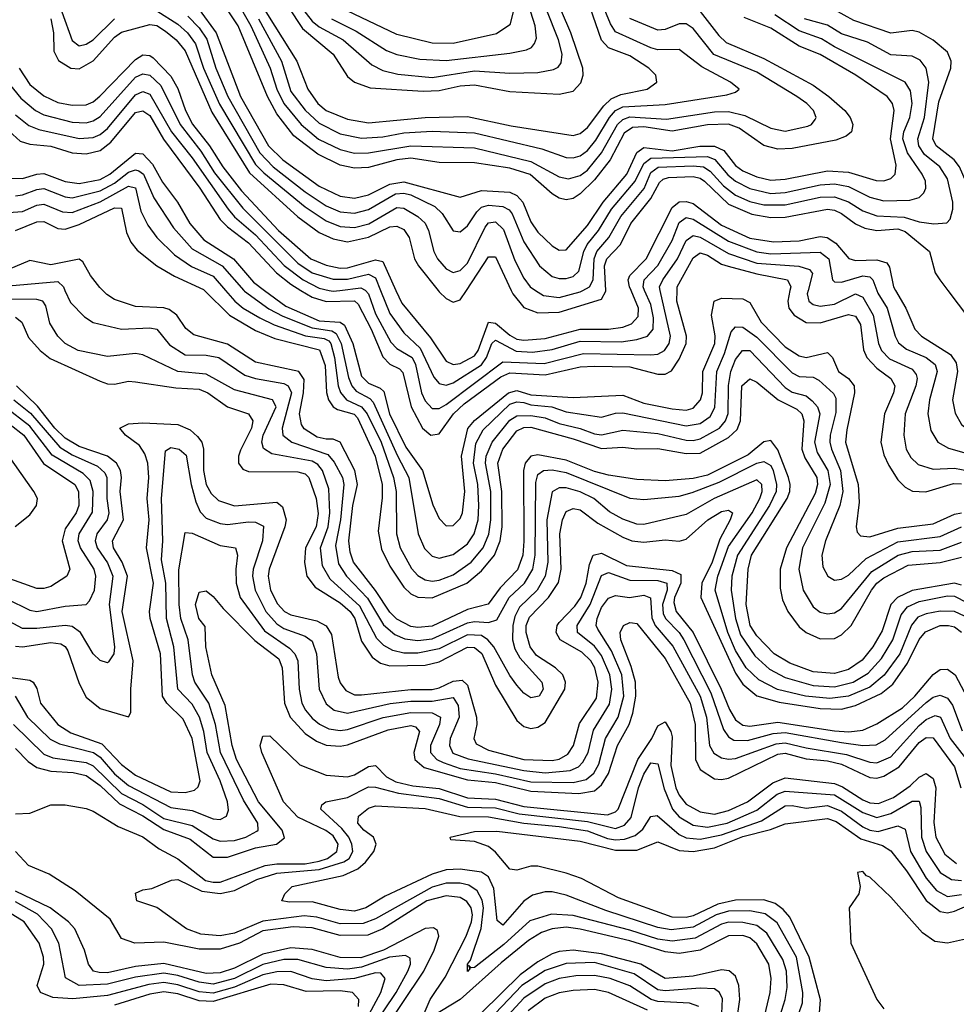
# Model space of a CAD drawing. Header units: inches. Extents: x 884549 to 1028252, y 526810 to 653624.
# Tile 336 of 656: x 895562 to 898215, y 627977 to 630767. Entities that reach past the tile are written whole.
import ezdxf

# ---------------------------------------------------------------- set-up
doc = ezdxf.new("R2010")
doc.units = ezdxf.units.IN
doc.header["$MEASUREMENT"] = 0
doc.layers.add('A8692', color=7, linetype='Continuous')
doc.layers.add('A8693', color=7, linetype='Continuous')

msp = doc.modelspace()

# ---------------------------------------------------------------- linework, layer by layer
at = {"layer": 'A8692', "color": 5}
for points, elevation in [([(895689.9, 630000), (895705.6, 629965.6), (895745, 629925), (895769.4, 629909.4), (895850.4, 629890.4), (895930, 629894.3), (895950, 629890.1), (895986.2, 629846.2), (896030, 629817.7), (896090, 629816.3), (896126, 629810), (896199.8, 629759.8), (896230, 629750.3), (896310, 629736.4), (896322.5, 629730), (896332.1, 629710), (896304.9, 629610), (896307.3, 629590), (896332.7, 629570), (896434.6, 629534.6), (896452.8, 629512.8), (896476.1, 629470), (896480, 629450), (896470.8, 629350), (896456.8, 629276.8), (896464.9, 629224.9), (896487.7, 629190), (896547.3, 629127.3), (896592.1, 629052.1), (896624.9, 629024.9), (896652.8, 629012.8), (896690, 629007.7), (896730, 629012.5), (896830, 629058.1), (896850, 629061.4), (896890, 629058.3), (896913.7, 629066.3), (896948.8, 629130), (896992.3, 629170), (897015.1, 629210), (897022.2, 629250), (897024.2, 629455.8), (897030, 629478.1), (897045.4, 629490), (897070, 629491.1), (897110, 629484.2), (897290, 629411.6), (897330, 629407.3), (897430, 629417.1), (897467.2, 629427.2), (897543.8, 629456.2), (897650, 629510.2), (897670, 629514.9), (897690, 629503.4), (897696.8, 629490), (897705.9, 629450), (897704.6, 629430), (897686.3, 629390), (897595.5, 629250), (897579.3, 629190), (897577.2, 629150), (897589.2, 629070), (897603.7, 629023.7), (897644, 628964), (897686, 628926), (897730, 628903.1), (897810, 628879.8), (897870, 628876.4), (897923.4, 628890), (897965.1, 628914.9), (898003, 628957), (898035.4, 629010), (898059.4, 629080.6), (898076.9, 629103.1), (898110, 629118.2), (898190, 629133.9), (898210, 629133.3), (898278.4, 629098.4)], 2960), ([(898230, 629164.9), (898210.3, 629170.3), (898090.4, 629149.6), (898048.8, 629130), (898029.6, 629110), (898004.9, 629035.1), (897978.9, 628990), (897948.3, 628951.7), (897910, 628925.6), (897870, 628913.9), (897810, 628919.3), (897743.4, 628943.4), (897699.2, 628970), (897650, 629020.6), (897630.8, 629050), (897620.2, 629110), (897625.1, 629210), (897635.3, 629250), (897736.2, 629410), (897744, 629430), (897745, 629450), (897739.7, 629470), (897710, 629548.6), (897690, 629574.4), (897670, 629570.5), (897625.7, 629534.3), (897510, 629476.6), (897470, 629467.2), (897390, 629460.2), (897310, 629464.3), (897230, 629476.7), (897190, 629486.9), (897110, 629519.1), (897030, 629534), (897010, 629529.8), (896994, 629510), (896989.2, 629490), (896990.4, 629289.6), (896986.7, 629250), (896971.7, 629208.3), (896923.1, 629156.9), (896888.9, 629111.1), (896830, 629095.4), (896730, 629048.1), (896690, 629044.7), (896670, 629047.7), (896630, 629068.2), (896610, 629088.4), (896570, 629149.8), (896507.2, 629230), (896497.8, 629257.8), (896493.7, 629290), (896505.4, 629390), (896518.9, 629450), (896511.2, 629490), (896469.6, 629569.6), (896450, 629578.5), (896430, 629578), (896404.4, 629584.4), (896367.6, 629607.6), (896359.7, 629619.7), (896354.2, 629650), (896365.8, 629710), (896367.8, 629747.8), (896352.1, 629770), (896230, 629796.3), (896150, 629847.7), (896054.6, 629874.6), (896032.1, 629892.1), (896007.2, 629930), (895985.5, 629945.5), (895970, 629950.8), (895890, 629954.3), (895830, 629974.5), (895808.4, 629988.4), (895797, 630000)], 2980), ([(896085.4, 630000), (896156.2, 629930), (896230, 629886.3), (896284.1, 629864.1), (896411.2, 629831.2), (896427.3, 629787.3), (896430.7, 629710.7), (896436.3, 629690), (896449.7, 629670), (896462.2, 629662.2), (896509.7, 629649.7), (896519.1, 629639.1), (896568.5, 629530), (896588.2, 629450), (896588.1, 629411.9), (896577.2, 629317.2), (896586.8, 629266.8), (896610, 629218.5), (896650, 629159.2), (896670, 629140.3), (896690, 629130.1), (896730, 629128.3), (896828.3, 629170), (896870, 629205.1), (896907.1, 629250), (896922.9, 629290), (896928.1, 629330), (896927.5, 629430), (896916.3, 629510), (896930.6, 629550), (896970, 629602.4), (896990, 629611.6), (897010, 629612.7), (897130, 629579.2), (897210, 629551.5), (897270, 629555.4), (897310, 629550.9), (897370, 629552), (897450, 629537.3), (897490, 629539), (897570, 629583.3), (897594, 629606), (897603.8, 629630), (897607.9, 629730), (897630, 629749.6), (897650, 629739.5), (897710.4, 629690), (897763.4, 629663.4), (897777.9, 629650), (897783.2, 629630), (897777.8, 629550), (897785.9, 629525.9), (897820.4, 629470), (897822.2, 629450), (897815.8, 629424.2), (897733.8, 629270), (897715.8, 629210), (897716.2, 629156.2), (897722.6, 629122.6), (897737.7, 629090), (897770, 629046.2), (897790.1, 629030), (897830, 629012.3), (897870, 629013.8), (897890, 629023.7), (897917.5, 629050), (897975.2, 629150), (897990.1, 629169.9), (898010, 629185.6), (898078.5, 629221.5), (898170, 629228.9), (898230, 629243.8)], 3020), ([(896145, 630000), (896170.7, 629970), (896195.2, 629950), (896242.3, 629922.3), (896282.7, 629902.7), (896371, 629871), (896424, 629864), (896437, 629857), (896443.2, 629850), (896453.6, 629810), (896464, 629730), (896470.9, 629710.9), (896487.4, 629690), (896530.1, 629670.1), (896546, 629650), (896585.5, 629570), (896620.7, 629470), (896628.4, 629430), (896629.5, 629310), (896639.2, 629270), (896671.7, 629211.7), (896690, 629191.7), (896710, 629179.9), (896730, 629176.2), (896750, 629178.6), (896790, 629194.1), (896840.5, 629230), (896874.8, 629270), (896891, 629309), (896896.1, 629350), (896896.5, 629430), (896881.2, 629510), (896882.9, 629530), (896899.8, 629570), (896950, 629632.4), (896970, 629644.8), (897010, 629645.9), (897050, 629639.2), (897090, 629622.6), (897150, 629608.9), (897190, 629593.1), (897210, 629590.7), (897270, 629603.5), (897370, 629594.6), (897450, 629575.4), (897470, 629574.2), (897490, 629579.3), (897544, 629610), (897561.4, 629630), (897568.5, 629651.5), (897569.5, 629730.5), (897576.7, 629770), (897590, 629804.6), (897609.2, 629830), (897630, 629829.4), (897730, 629724.9), (897750, 629711.7), (897790, 629701.3), (897807.3, 629687.3), (897822, 629670), (897828.5, 629650), (897813.4, 629570), (897820.8, 629540.8), (897851.3, 629490), (897857.4, 629450), (897843, 629397), (897779.9, 629270), (897769, 629210), (897781.3, 629150), (897810, 629102.9), (897830, 629087.8), (897850, 629083), (897870, 629086.3), (897890, 629098.2), (897976.3, 629203.7), (898050.7, 629249.3), (898090, 629259.9), (898170, 629264.1), (898230, 629286.1)], 3040), ([(896196.9, 630000), (896198.3, 629998.3), (896267.9, 629947.9), (896306.8, 629926.8), (896390, 629893.5), (896445.9, 629885.9), (896458.2, 629878.2), (896472.8, 629850), (896493.3, 629753.3), (896502.5, 629730), (896514.6, 629714.6), (896553.6, 629693.6), (896563.5, 629683.5), (896631.6, 629531.6), (896664, 629470), (896690.4, 629310), (896708.1, 629268.1), (896730, 629246.9), (896750, 629240.9), (896790, 629251.1), (896830, 629281.9), (896849.1, 629310), (896860.2, 629350), (896862.3, 629390), (896859.9, 629450), (896847.6, 629510), (896854.2, 629565.8), (896875.1, 629604.9), (896950, 629677.4), (896970, 629684), (896990, 629682), (897010, 629675.3), (897069.7, 629669.7), (897110, 629656.2), (897210, 629640.9), (897250, 629651.9), (897270, 629652.6), (897450, 629616), (897490, 629622.5), (897517.6, 629642.4), (897531.4, 629668.6), (897536.4, 629770), (897558.9, 629821.1), (897577.3, 629882.7), (897590, 629896.8), (897610, 629896), (897650, 629867.9), (897750, 629766.6), (897770, 629755.6), (897810, 629754.3), (897826.1, 629746.1), (897867.4, 629707.4), (897874.2, 629694.2), (897874, 629654), (897858.1, 629590), (897857.3, 629570), (897861.3, 629550), (897887.5, 629490), (897893.7, 629430), (897885.7, 629390), (897844.8, 629290), (897834, 629250), (897836.8, 629216.8), (897851.1, 629190), (897870, 629179), (897890, 629181.5), (897910, 629193.3), (897960, 629240), (898050, 629287), (898170, 629302.2), (898229.7, 629330.3)], 3060), ([(896255.5, 630000), (896315.3, 629955.3), (896410, 629914.2), (896470, 629910), (896481.5, 629901.5), (896505.7, 629850), (896530, 629756.6), (896550, 629736.9), (896582.9, 629722.9), (896593.5, 629713.5), (896609.2, 629650), (896655.4, 629555.4), (896702.7, 629490), (896732.2, 629392.2), (896750, 629353.5), (896770, 629332.9), (896790, 629333.9), (896810, 629353.7), (896815.8, 629370), (896822.9, 629430), (896813.3, 629530), (896831.6, 629608.4), (896850, 629631.6), (896946.1, 629710), (896970, 629716.6), (897010, 629704.3), (897130, 629696.2), (897270, 629703), (897330, 629680.6), (897410, 629664.5), (897450, 629661), (897470, 629666.6), (897490.7, 629690), (897496.1, 629710), (897496.9, 629770), (897530.7, 629850), (897531.7, 629871.7), (897522, 629930), (897529.6, 629970), (897550, 629978.5), (897610, 629976.2), (897630, 629965.4), (897662, 629910), (897730, 629840.2), (897770, 629814.2), (897790, 629809.5), (897850, 629824.5), (897864.5, 629810), (897881.8, 629770), (897910.1, 629750), (897925.6, 629730), (897926.5, 629710), (897904.8, 629604.8), (897901.6, 629570), (897936.9, 629450), (897940.3, 629399.7), (897931.6, 629330), (897934.8, 629314.8), (897944, 629304), (897970, 629301.5), (898050, 629325.9), (898150, 629338.6), (898210, 629365.6), (898230, 629369.8)], 3080), ([(896358.5, 630000), (896390, 629980.9), (896430, 629968.4), (896510, 629970.8), (896520.9, 629960.9), (896557.1, 629890), (896590, 629811.3), (896610, 629790.9), (896637.6, 629777.6), (896647.5, 629767.5), (896670.7, 629670), (896702.8, 629610), (896726.3, 629590), (896750, 629593.9), (896790.5, 629650), (896821.2, 629678.8), (896924.8, 629755.2), (896950, 629766), (897050, 629760.5), (897150, 629783), (897190, 629785.6), (897290, 629783.3), (897370, 629762.5), (897390, 629762.7), (897408.1, 629771.9), (897430, 629805.2), (897450, 629850), (897450.6, 629870), (897423.1, 629970), (897424.3, 630000)], 3120), ([(896438.8, 630000), (896450, 629997.5), (896469, 630000)], 3140), ([(896541.2, 630000), (896550, 629990), (896570, 629933.3), (896613.3, 629853.3), (896630, 629835.4), (896673.2, 629810), (896683.3, 629790), (896700.2, 629710), (896710, 629687.5), (896730, 629665.5), (896750, 629665.6), (896770, 629676.8), (896930, 629797.8), (897047.5, 629792.5), (897159.1, 629820.9), (897350, 629817.2), (897370, 629819.5), (897388.3, 629830), (897401.4, 629850), (897405.1, 629870), (897376.5, 630000)], 3140), ([(896584.1, 630000), (896610, 629934.2), (896650, 629879.7), (896696.6, 629836.6), (896734.6, 629754.6), (896750, 629736.1), (896770, 629731.8), (896790, 629737.8), (896870, 629788.9), (896884.5, 629810), (896899, 629850), (896910, 629859.3), (896967.8, 629827.8), (897014.8, 629825.2), (897070, 629832.6), (897150, 629856.5), (897265.4, 629854.6), (897310, 629860.5), (897340.2, 629870), (897356.1, 629890), (897357.7, 629922.3), (897350, 629960.4), (897332.2, 630000)], 3160), ([(896627.5, 630000), (896644, 629964), (896725.2, 629865.2), (896770, 629799.7), (896790, 629790.1), (896810, 629792.7), (896850, 629814.5), (896860.1, 629830), (896890, 629909.6), (896910, 629906.8), (896950, 629873), (896970, 629862.1), (896990, 629859.1), (897050, 629863.8), (897150, 629890.2), (897230.1, 629889.9), (897270, 629896), (897294.9, 629905.1), (897313.5, 629926.5), (897315.2, 629950), (897293.8, 630000)], 3180), ([(896747, 630000), (896750, 629996.2), (896770, 629977.3), (896790, 629966.8), (896810, 629973), (896827.7, 630000)], 3220), ([(896954.3, 630000), (896959, 629990), (896990, 629951.4), (897030, 629936.7), (897090, 629938.2), (897210, 629975.6), (897222.3, 629997.7), (897222.2, 630000)], 3220), ([(897022.8, 630000), (897045.2, 629985.2), (897090, 629979.6), (897150, 629996.4), (897156.9, 630000)], 3240), ([(897744, 630000), (897737.7, 629970), (897741.1, 629950), (897755.5, 629930), (897789.5, 629909.5), (897830, 629908.5), (897910, 629931.7), (897930, 629926.6), (897943.8, 629903.8), (897952, 629832), (897962.1, 629810), (897990, 629779.8), (898030.1, 629750), (898041.5, 629730), (898037.5, 629710), (898012, 629650), (898001.8, 629570), (898010, 629533.8), (898024, 629504), (898050, 629463.1), (898070, 629442.4), (898091.3, 629431.3), (898128.9, 629428.9), (898207.5, 629452.5), (898230, 629452.1)], 3120), ([(897795.4, 630000), (897792.7, 629990), (897797.1, 629970), (897810, 629959.7), (897830, 629955.1), (897870, 629961.5), (897930, 629990.8), (897950, 629981.2), (897979.3, 629930), (897994.7, 629850), (898003, 629830), (898025.9, 629805.9), (898090, 629777.1), (898101.6, 629761.6), (898104.5, 629750), (898100.4, 629730), (898070.1, 629650), (898066.6, 629590), (898073.4, 629550), (898086.5, 629526.5), (898106.9, 629506.9), (898150, 629493.5), (898210, 629495.9), (898250, 629488.2)], 3140), ([(897989.8, 630000), (897992.6, 629992.6), (898019.3, 629950), (898042.2, 629870), (898051.6, 629851.6), (898073.9, 629833.9), (898129.7, 629809.7), (898155, 629790), (898161.5, 629770), (898139.6, 629690), (898134.4, 629650), (898142.7, 629602.7), (898163.1, 629570), (898192.8, 629552.8), (898250, 629537.2)], 3160), ([(898042.8, 630000), (898072.4, 629950), (898097.4, 629890), (898116.6, 629870), (898198.4, 629818.4), (898215.2, 629795.2), (898218.8, 629770), (898204.6, 629690), (898212, 629652.1), (898230, 629619.8), (898268.7, 629590), (898390, 629537), (898430, 629530.8), (898447.5, 629550), (898441.8, 629630), (898444.5, 629670), (898470.7, 629769.3), (898478.8, 629830), (898510, 629890), (898512.8, 629910), (898475.5, 629970), (898463.9, 630000)], 3180), ([(898191, 630000), (898250, 629922.2), (898317, 629857), (898350, 629811.2), (898370, 629801.8), (898390, 629821.4), (898410, 629854.4), (898421.6, 629890), (898418.9, 629910), (898384.9, 630000)], 3220), ([(898252.7, 629070), (898210, 629089.5), (898170, 629091), (898130, 629083.7), (898106.5, 629073.5), (898088.4, 629051.6), (898054.9, 628970), (898010.8, 628909.2), (897970, 628875.9), (897910, 628850.2), (897856.7, 628843.3), (897788.4, 628850), (897709.1, 628869.1), (897655.8, 628895.8), (897619.6, 628930), (897590, 628979), (897567.7, 629030), (897531.8, 629150), (897539.2, 629190), (897570, 629273.9), (897636.6, 629370), (897659, 629410), (897665, 629430), (897664.2, 629450), (897650, 629463.4), (897529.4, 629410.6), (897450, 629364.6), (897330, 629336.5), (897310, 629337), (897270, 629351.7), (897232.7, 629372.7), (897188, 629410), (897150, 629429.1), (897110, 629440.5), (897090, 629440.2), (897070.5, 629429.5), (897055.3, 629350), (897057.7, 629230), (897050.8, 629190), (897027.6, 629150), (896977.9, 629102.1), (896964.5, 629075.5), (896958.7, 629050), (896958.2, 629010), (896964.5, 628984.5), (896978.8, 628958.8), (897040.6, 628890), (897044.5, 628870), (897033.4, 628850), (897010, 628845.6), (896990, 628858.7), (896970, 628880.7), (896950, 628908.4), (896905.2, 628990), (896887.5, 629010), (896870, 629021.5), (896830, 629023.7), (896750, 628984), (896690, 628971.6), (896650, 628972.1), (896619, 628979), (896593.2, 628993.2), (896573.3, 629013.3), (896525.3, 629105.3), (896441.7, 629181.7), (896419.4, 629219.4), (896413.8, 629270), (896435.2, 629330), (896440.5, 629370), (896437.9, 629437.9), (896419.5, 629490), (896406.5, 629506.5), (896390, 629515.7), (896276.4, 629536.4), (896252.1, 629552.1), (896247.7, 629570), (896251, 629590), (896288.4, 629670), (896278.1, 629690), (896170, 629717.8), (896090, 629763), (896010, 629770.3), (895910, 629817.6), (895890, 629821.1), (895810, 629813), (895727.3, 629830), (895690, 629849.7), (895670, 629870.1), (895647.4, 629907.4), (895636, 629956), (895627.1, 629970), (895610, 629974.6), (895530, 629975.2)], 2940), ([(895550, 629923.9), (895567.8, 629910), (895586.8, 629866.8), (895619.9, 629830), (895647.5, 629807.5), (895790, 629742.7), (895810, 629735.5), (895830, 629734.5), (895870, 629742.8), (895890, 629741.3), (896004.2, 629724.2), (896070, 629720.4), (896094.5, 629710), (896150, 629669.8), (896210.1, 629650), (896222.5, 629630), (896218.3, 629610), (896187.3, 629547.3), (896181.4, 629530), (896181.8, 629510), (896193.7, 629493.7), (896210, 629486.6), (896350, 629486), (896370, 629480.4), (896380.9, 629470), (896401.8, 629410), (896407.6, 629367.6), (896401.2, 629330), (896371.5, 629270), (896368.7, 629228.7), (896375, 629190), (896399.2, 629159.2), (896470, 629114.4), (896498.3, 629090), (896511.2, 629070), (896530, 629005.8), (896560.1, 628960.1), (896583.6, 628943.6), (896610, 628936.3), (896710, 628938), (896750, 628947.4), (896830, 628988.5), (896850, 628988.3), (896870.7, 628970.7), (896910, 628880.8), (896970, 628780.6), (896990, 628763.5), (897010, 628758.3), (897030, 628761.7), (897050, 628775.1), (897106, 628870), (897108.2, 628890), (897100.8, 628910), (897079.5, 628930), (897025.6, 628965.6), (897008.3, 628990), (896996.1, 629030), (896997, 629050), (897005.7, 629074.3), (897059.5, 629130), (897087.7, 629172.3), (897095.7, 629210), (897091.8, 629310), (897099.2, 629350), (897110, 629373.6), (897130, 629381.5), (897150, 629377.9), (897200, 629340), (897270, 629301), (897295.6, 629290), (897330, 629286.7), (897390, 629293.1), (897430, 629289.4), (897450, 629295.3), (897510.8, 629350), (897550, 629372.9), (897570, 629377), (897581.2, 629370), (897575, 629350), (897545.1, 629294.9), (897523.9, 629230), (897493.9, 629170), (897491.2, 629130), (897590, 628915.1), (897610, 628884.1), (897650, 628851), (897713.3, 628833.3), (897830, 628815.3), (897890, 628813), (897930, 628823.8), (898002.7, 628857.3), (898035.6, 628884.4), (898077, 628943), (898110, 629010.1), (898128, 629032), (898170, 629050), (898192.8, 629050), (898210, 629046.3), (898230, 629031)], 2920), ([(895550, 628991.2), (895570, 628989.3), (895650, 629002.5), (895678.3, 628998.3), (895690.6, 628990.6), (895698, 628978), (895730, 628885.6), (895750, 628847.2), (895790, 628815.2), (895870, 628791.6), (895876.7, 628803.3), (895876.1, 628870), (895882.7, 628950), (895852.1, 629090), (895866.7, 629190), (895852.2, 629230), (895827.6, 629270), (895824.5, 629290), (895855.7, 629350), (895846.2, 629430), (895850.4, 629470), (895847.1, 629490), (895835.6, 629510), (895810.1, 629530.1), (895730, 629557.5), (895690, 629581.1), (895660.9, 629610), (895612, 629672), (895552.5, 629730)], 2920), ([(895544.8, 629690), (895591.9, 629651.9), (895675.7, 629555.7), (895710, 629534.1), (895782.2, 629502.2), (895802.5, 629482.5), (895808, 629470), (895808.4, 629410), (895814.4, 629370), (895809.4, 629350), (895780.5, 629310), (895775.4, 629290), (895781.2, 629270), (895810, 629227.5), (895825.3, 629190), (895815.2, 629110), (895830.2, 628989.8), (895827.9, 628970), (895812.9, 628947.1), (895810, 628944.5), (895790, 628950.9), (895770.1, 628970), (895733.8, 629030), (895710, 629047.3), (895690, 629050.6), (895610, 629041.3), (895570, 629042.2), (895510, 629074.1)], 2940), ([(895525.6, 629125.6), (895590, 629093.7), (895610, 629090.1), (895690, 629105.3), (895749.9, 629110.1), (895759.4, 629120.6), (895773.4, 629150), (895777.5, 629190), (895772.2, 629210), (895733.6, 629270), (895727.2, 629290), (895730.4, 629310), (895768.2, 629371.8), (895769.4, 629430), (895761.1, 629461.1), (895741.2, 629481.2), (895653.2, 629533.2), (895590, 629614.8), (895519.8, 629670)], 2960), ([(895494.5, 629650), (895572.9, 629590), (895629.5, 629509.5), (895717.9, 629450), (895728.5, 629430), (895728.8, 629390), (895721.7, 629370), (895690, 629324.6), (895681.7, 629290), (895703.7, 629210), (895695.2, 629190), (895650, 629160.7), (895630, 629154.7), (895610, 629154.8), (895510, 629191.4)], 2980), ([(895530, 628903.9), (895590, 628895.4), (895600.1, 628890), (895610, 628871.3), (895620.6, 628830), (895669.7, 628770), (895706.4, 628746.4), (895794.4, 628714.4), (895850, 628656.2), (895890, 628625.7), (895990, 628578.4), (896030, 628577.1), (896056.5, 628583.5), (896067.5, 628592.5), (896072.5, 628610), (896050.3, 628730.3), (896024.9, 628784.9), (895978.5, 628830), (895965.9, 628850), (895960.3, 628970), (895931.3, 629070), (895929.3, 629090), (895940.8, 629170), (895920.5, 629270), (895928.6, 629350), (895922.9, 629410), (895927.6, 629470), (895925.1, 629510), (895916.4, 629536.4), (895900.6, 629560.6), (895861.1, 629590), (895845, 629610), (895870, 629622), (895910, 629624.9), (896010, 629619.9), (896044.8, 629604.8), (896065.7, 629585.7), (896077.5, 629570), (896082.4, 629550), (896082.2, 629490), (896090.2, 629450.2), (896104, 629424), (896124.4, 629404.4), (896170, 629389.6), (896290, 629399.7), (896306.4, 629386.4), (896316.4, 629350), (896313, 629330), (896268, 629210), (896265.3, 629190), (896272.1, 629150), (896292, 629112), (896311.5, 629090), (896330, 629080), (896403.2, 629063.2), (896430, 629049.3), (896444.7, 629024.7), (896464.1, 628904.1), (896470, 628887.3), (896485.6, 628865.6), (896510, 628854), (896530, 628853.8), (896670, 628868.6), (896730, 628869.2), (896750, 628873.6), (896790, 628892.7), (896815.3, 628895.3), (896830, 628881.4), (896855.8, 628790), (896856.4, 628770), (896848, 628730), (896854.7, 628714.7), (896890, 628697.2), (896990, 628670.6), (897070, 628667.4), (897090, 628671.6), (897114.2, 628685.8), (897130.3, 628709.7), (897148, 628772), (897195.7, 628844.3), (897200.9, 628890), (897190.7, 628930), (897179.7, 628950), (897154.7, 628974.7), (897092.6, 629010), (897081.4, 629030), (897084.3, 629050), (897090, 629058.4), (897134.7, 629105.3), (897151.1, 629130), (897166.3, 629170), (897176.4, 629223.6), (897186.4, 629250), (897210, 629255), (897280.5, 629220.5), (897410, 629205.8), (897435, 629195), (897434.6, 629170), (897417.1, 629130), (897415.1, 629115.1), (897421.4, 629090), (897469.8, 629030), (897549.3, 628870), (897572.2, 628812.2), (897590, 628782.9), (897610, 628767.9), (897630, 628764.9), (897710, 628776.6), (897870, 628751.4), (897911, 628749), (897950, 628753.9), (897990, 628771.3), (898063.2, 628816.8), (898098, 628850), (898150, 628911.1), (898170, 628925.8), (898190, 628926.9), (898211.9, 628910), (898245.8, 628845.8)], 2880), ([(895548.8, 628850), (895583.7, 628790), (895647.9, 628727.9), (895674.6, 628714.6), (895770.4, 628690.4), (895790, 628677.2), (895830.5, 628630), (895870, 628596.9), (895990, 628534.2), (896050, 628526), (896110, 628502), (896130, 628500.3), (896147.3, 628510), (896152.8, 628527.2), (896150.2, 628550), (896129.7, 628610), (896093.2, 628690), (896083.7, 628750), (896071, 628790), (896050, 628827), (896009.7, 628870), (895998.5, 628990), (895977.9, 629070), (895975.8, 629170), (895963.8, 629236.2), (895967.5, 629290), (895963.8, 629410), (895974.7, 629545.3), (895990, 629555.2), (896013.1, 629550), (896032.8, 629532.8), (896047.3, 629450), (896061.1, 629401.1), (896072.7, 629372.7), (896090, 629354.2), (896130, 629339.1), (896150, 629336.9), (896210, 629344.3), (896230, 629342.7), (896252.1, 629332.1), (896249.1, 629290), (896223.4, 629210), (896221.6, 629190), (896228.9, 629150), (896259.3, 629090), (896290, 629054.7), (896310, 629041.3), (896370, 629020.4), (896390, 629006.1), (896402.9, 628970), (896409.8, 628870), (896430, 628828.4), (896452.3, 628810), (896490, 628801.3), (896611.2, 628828.8), (896670, 628836.2), (896730, 628836.1), (896790, 628846.1), (896803.8, 628823.8), (896806.5, 628790), (896781.5, 628730), (896779, 628710), (896788.8, 628688.8), (896831.9, 628671.9), (896990, 628639.6), (897050, 628632.6), (897121, 628639), (897145.2, 628650), (897157.3, 628662.7), (897171.9, 628690), (897186.9, 628753.1), (897233, 628827), (897239.1, 628870), (897233.2, 628910), (897210, 628965.4), (897190, 628991.8), (897142.4, 629030), (897141.5, 629050), (897177.9, 629110), (897210, 629192.3), (897230, 629200.1), (897290, 629179.1), (897370, 629177.4), (897394.8, 629170), (897395.7, 629150), (897382.6, 629110), (897384.4, 629084.4), (897391.2, 629070), (897429.8, 629030), (897443, 629010), (897519.3, 628859.3), (897555.5, 628755.5), (897570, 628735.1), (897585.4, 628725.4), (897623.8, 628723.8), (897696.1, 628743.9), (897730, 628747), (897890, 628718.2), (897950, 628710), (897988.3, 628711.7), (898013.8, 628726.2), (898130, 628832.3), (898150, 628847.3), (898170, 628852.7), (898190, 628843.9), (898204.2, 628824.2), (898231.6, 628751.6)], 2860), ([(895548.7, 629331.3), (895590, 629363.6), (895609.5, 629390.5), (895611.7, 629410), (895601.5, 629430), (895530, 629531.9)], 3020), ([(895544.3, 628770), (895630, 628685.5), (895655.4, 628675.4), (895750, 628662), (895770, 628652.3), (895850, 628573.8), (895910, 628542.6), (895970, 628503.5), (896050, 628483.1), (896110, 628445.3), (896130, 628438.9), (896170, 628440.5), (896201.9, 628450), (896233.2, 628466.8), (896237.7, 628470), (896236, 628490), (896195.6, 628555.6), (896130.3, 628690), (896116.1, 628770), (896097.1, 628830), (896057.8, 628890), (896051.5, 628910), (896038.6, 629010), (896018.1, 629070), (896013.7, 629110), (896012.3, 629207.7), (896030, 629313.6), (896050, 629311.6), (896130, 629277), (896173, 629270), (896179, 629250), (896173.6, 629210), (896175, 629170), (896186.5, 629130), (896255.5, 629035.5), (896325.6, 628985.6), (896341, 628970), (896349.8, 628949.8), (896353, 628870), (896361.2, 628830), (896371.1, 628810), (896390, 628787.4), (896410.6, 628770.6), (896437.7, 628757.7), (896470, 628752.7), (896490, 628755.5), (896591, 628789), (896670, 628804), (896730, 628802.5), (896754.3, 628790), (896751.4, 628770), (896725.6, 628710), (896725.6, 628690), (896743.3, 628670), (896761.6, 628661.6), (896810, 628644.9), (896910.1, 628629.9), (897010, 628606.8), (897130, 628604.8), (897166.3, 628613.7), (897188, 628632), (897202.8, 628657.2), (897221.4, 628730), (897257.3, 628790), (897273.7, 628850), (897267.2, 628910), (897238.3, 628978.3), (897199.6, 629039.6), (897195.3, 629050), (897197.7, 629070), (897210, 629101.5), (897230, 629127.7), (897250, 629135.2), (897289.7, 629129.7), (897330, 629135.9), (897348.6, 629128.6), (897352.4, 629072.4), (897362, 629050), (897411.9, 628991.9), (897489.5, 628849.5), (897507.4, 628790), (897515.9, 628710), (897528.2, 628688.2), (897550, 628675.2), (897570, 628670.9), (897590, 628673.2), (897704.9, 628715.1), (897730, 628718), (897790, 628703.2), (897904.2, 628684.2), (897970, 628663), (897990, 628661.1), (898030, 628678.4), (898110, 628766.4), (898130, 628784), (898155, 628795), (898170.2, 628790.2), (898197.7, 628730), (898244, 628670)], 2840), ([(895550, 628701.8), (895585.2, 628665.2), (895610, 628648.2), (895650, 628637), (895713.1, 628633.1), (895750, 628624.8), (895790, 628596.7), (895844.5, 628544.5), (895910, 628511.1), (895970, 628471.8), (896044.5, 628444.5), (896110, 628393.7), (896150, 628394), (896230, 628419.8), (896289.4, 628430.6), (896311.8, 628448.2), (896305.5, 628470), (896237.9, 628550), (896175.9, 628670), (896163.9, 628710), (896143.4, 628823.4), (896105.8, 628910), (896088.7, 628990), (896087.5, 629047.5), (896069.1, 629070), (896059.7, 629110), (896070, 629144.7), (896090, 629148.4), (896110, 629132.7), (896138.2, 629098.2), (896228.1, 629008.1), (896295.4, 628955.4), (896305.4, 628930), (896311.4, 628830), (896327.9, 628790), (896370, 628744.2), (896402.1, 628722.1), (896430, 628710.7), (896470, 628708.1), (896490, 628712.4), (896605.2, 628754.8), (896670, 628766.7), (896683.2, 628763.2), (896694.1, 628750), (896678.5, 628690), (896680.9, 628670), (896707.8, 628647.8), (896830, 628612.7), (896910, 628605), (897010, 628580.6), (897145.9, 628574.1), (897190, 628581.9), (897210, 628598.2), (897229.5, 628630.5), (897255, 628710), (897288.7, 628770), (897298.4, 628801.6), (897307.3, 628850), (897306.3, 628890), (897294.4, 628934.4), (897264.9, 629010), (897262.5, 629030), (897272.3, 629050), (897290, 629059), (897298.1, 629058.1), (897310, 629055.9), (897390, 628957), (897461.6, 628830), (897475.5, 628770), (897476.7, 628670), (897490, 628641.8), (897530, 628615.5), (897550, 628613.4), (897570, 628617.9), (897710, 628685.9), (897730, 628688.1), (897790, 628672.5), (897850, 628666.3), (897890, 628656.9), (897970, 628619.7), (897990, 628617.4), (898010, 628623), (898052.9, 628650), (898110, 628718.5), (898130, 628732.7), (898150, 628732), (898210.6, 628650), (898227.8, 628590)], 2820), ([(895550, 628516.1), (895590, 628518.7), (895650, 628541.5), (895690, 628542.2), (895750, 628531.2), (895770, 628524.3), (895840.8, 628480.8), (895910, 628450.9), (895957.1, 628417.1), (896010, 628389.2), (896087.8, 628327.8), (896110, 628322.3), (896130, 628323.1), (896257, 628370), (896290, 628374.7), (896370, 628374.7), (896410, 628382.5), (896433.4, 628390), (896460.1, 628410), (896464, 628430), (896450, 628453.8), (896429, 628469), (896350, 628507.1), (896308.7, 628550), (896248, 628690), (896243, 628710), (896250, 628736.3), (896270, 628737.3), (896355.3, 628655.3), (896430, 628625.6), (896490, 628621.4), (896510, 628626.8), (896550, 628650.1), (896570, 628653.3), (896601.3, 628621.3), (896627.5, 628607.5), (896675.9, 628595.9), (896750, 628588.2), (896830, 628561.3), (896910, 628558.4), (896990, 628537.1), (897226.7, 628513.3), (897250, 628521.8), (897257.1, 628530), (897313.1, 628670), (897352.8, 628730), (897370, 628766), (897390, 628777.3), (897406.5, 628750), (897410, 628734.9), (897406.9, 628653.1), (897420.7, 628590), (897430, 628569), (897450, 628543.6), (897490, 628522), (897530, 628515.3), (897570, 628525.9), (897623.6, 628550), (897695.7, 628604.3), (897730, 628618.7), (897870, 628602.3), (897893, 628593), (897950, 628555.9), (897970, 628547.9), (897994.6, 628545.4), (898037.7, 628562.3), (898084.6, 628595.4), (898110, 628620.6), (898130, 628630.4), (898150, 628616.9), (898157.6, 628590), (898151.6, 628491.6), (898157.7, 628450), (898182.5, 628402.5), (898216, 628376)], 2780), ([(897711.5, 627930), (897730.7, 627990), (897735.8, 628024.2), (897734.6, 628070), (897723.6, 628103.6), (897678, 628178), (897650, 628199.8), (897610, 628208.4), (897570, 628209.6), (897550, 628203.7), (897475.7, 628164.3), (897410, 628155.4), (897370, 628161.1), (897290, 628186.8), (897130, 628228.1), (897068, 628232), (897007.2, 628212.8), (896933.7, 628146.3), (896850, 628080.9), (896840.3, 628080.3), (896832.7, 628087.3), (896836.9, 628076.9), (896830, 628069.3), (896829.9, 628090), (896838.4, 628101.6), (896868.9, 628191.1), (896875.4, 628250), (896872, 628272), (896857.8, 628297.8), (896834.1, 628314.1), (896810, 628320.3), (896770, 628319.6), (896730, 628308.8), (896570, 628218.9), (896534.6, 628205.4), (896470, 628204.2), (896403.9, 628223.9), (896367.5, 628227.5), (896250, 628212.6), (896170, 628178.1), (896130, 628170.9), (896075.2, 628175.2), (896033.8, 628190), (895950, 628250.8), (895893, 628270), (895890, 628292), (895910, 628300.8), (895935.5, 628304.5), (895991.6, 628328.4), (896010, 628330.1), (896077.6, 628297.6), (896130, 628290.4), (896170, 628298.9), (896233.2, 628330), (896290, 628348.2), (896410, 628358.6), (896480, 628380), (896495.3, 628390), (896505.6, 628410), (896503, 628430), (896493.7, 628450), (896474.4, 628474.4), (896414.8, 628530), (896417.7, 628542.3), (896429.3, 628550), (896490, 628562.9), (896550, 628592.8), (896570, 628592), (896634.7, 628574.7), (896750, 628559.5), (896830, 628534.9), (896910, 628533.4), (896976.5, 628516.5), (897170, 628494.3), (897250, 628474.9), (897275.5, 628484.5), (897293.8, 628506.2), (897314.7, 628590), (897330, 628629.2), (897350, 628660.9), (897370, 628658.4), (897387.2, 628587.2), (897411.2, 628530), (897430, 628507.5), (897470, 628484.6), (897510, 628479), (897566.2, 628490), (897650, 628526.4), (897707.8, 628572.2), (897730, 628581.1), (897870, 628569.9), (897950, 628519.8), (897990, 628506.4), (898030, 628517.3), (898090, 628552), (898110, 628552.3), (898114.5, 628534.5), (898116.5, 628450), (898129.4, 628410), (898169.7, 628349.7), (898201.4, 628330), (898230, 628327.8)], 2760), ([(897769.4, 627950), (897779.5, 627980.5), (897780.5, 628010), (897762.4, 628110), (897707.7, 628207.7), (897673.4, 628233.4), (897630, 628241.2), (897570, 628240.8), (897534.8, 628230), (897470, 628195.4), (897407.3, 628187.3), (897370, 628193.9), (897222.1, 628242.1), (897110, 628285.9), (897070, 628295.6), (897050, 628295.5), (897014.3, 628285.7), (896990, 628268.4), (896930, 628201.2), (896914.4, 628214.4), (896904.5, 628304.5), (896890, 628337.5), (896870, 628350.9), (896810, 628359.2), (896770, 628357.3), (896730, 628345.1), (896597, 628283), (896542.7, 628250), (896510, 628240.6), (896470, 628245.5), (896390, 628266.8), (896326, 628266), (896304.7, 628270), (896313.1, 628290), (896333.3, 628310), (896478, 628342), (896519.8, 628360.2), (896541, 628379), (896564.8, 628410), (896571.4, 628430), (896564, 628450), (896537, 628470), (896519.7, 628490), (896521.1, 628510), (896550, 628532.3), (896570, 628539.5), (896710, 628531.7), (896808.4, 628508.4), (896890, 628507.6), (896990, 628489.9), (897090, 628480.7), (897170, 628468.2), (897226.8, 628446.8), (897250, 628442.6), (897275.4, 628444.6), (897305.3, 628454.7), (897327.2, 628472.8), (897350, 628508.4), (897368, 628512), (897430, 628457.5), (897450, 628448.8), (897490, 628444.9), (897550, 628456.7), (897663.4, 628496.7), (897730, 628538.7), (897750, 628539.8), (897790, 628532), (897850, 628539.8), (897890, 628523.7), (897950, 628479.7), (897970, 628470), (897993.9, 628466.1), (898050, 628482.2), (898070, 628473.2), (898085.5, 628410), (898130, 628333.6), (898159.1, 628299.1), (898190, 628282.5), (898230, 628287.6)], 2740), ([(897827.2, 627952.8), (897830.5, 627989.5), (897798.3, 628110), (897743.4, 628223.4), (897725, 628245), (897702, 628262), (897670, 628272.8), (897590, 628272.1), (897539.4, 628260.6), (897470, 628227.1), (897450, 628222.3), (897410, 628223.4), (897258.6, 628278.6), (897152.9, 628332.9), (897110, 628347.8), (897030, 628367.9), (897010, 628368.3), (896970, 628356.6), (896950, 628359.6), (896910, 628408), (896890, 628423.4), (896850, 628438), (896782.9, 628442.9), (896780.9, 628450), (896850, 628466.2), (896913.2, 628466.8), (897150, 628439), (897250, 628413), (897310, 628413.1), (897370, 628436.6), (897430, 628412.5), (897470, 628409.8), (897530, 628420.4), (897610, 628452.5), (897688.4, 628471.6), (897730, 628487.8), (897850, 628502.9), (897874.6, 628494.6), (897945.1, 628445.1), (898006.3, 628426.3), (898030, 628411.8), (898074.6, 628354.6), (898130, 628271.2), (898170, 628239.1), (898190, 628236.2), (898210, 628240.9), (898290, 628275.8)], 2720), ([(896707.7, 627950), (896724.3, 627990), (896766.9, 628053.1), (896826.6, 628170), (896841.8, 628210), (896844.2, 628230), (896840.3, 628250), (896828.3, 628268.3), (896810, 628279.6), (896770, 628284.1), (896715.4, 628270), (896590, 628190.3), (896547.5, 628172.5), (896470, 628171.1), (896390, 628192.9), (896336.1, 628196.1), (896250, 628185), (896184.3, 628150), (896130, 628133.2), (896070, 628132.7), (895970, 628152.4), (895888, 628150), (895850, 628163), (895817.9, 628217.9), (895718.3, 628298.3), (895645.3, 628345.3), (895586.6, 628370), (895549.7, 628409.7)], 2780), ([(898250, 628162.6), (898190, 628150), (898154.2, 628154.2), (898119.4, 628179.4), (898030, 628280.3), (897970, 628337), (897960.7, 628340.7), (897950, 628353.2), (897935.1, 628350), (897942.5, 628310), (897938.7, 628290), (897911.6, 628250), (897916.2, 628150), (897990.4, 627990), (898010, 627964.1)], 2680), ([(896585.6, 627890), (896706.6, 628070), (896735.8, 628130), (896749.5, 628169.5), (896745.4, 628185.4), (896733.6, 628193.6), (896710, 628191.7), (896592.7, 628130), (896527.8, 628107.8), (896470, 628108.8), (896390, 628131.4), (896330, 628137), (896250, 628119), (896170, 628079.4), (896130, 628065.4), (896090, 628064.2), (895970, 628092.6), (895890, 628083.6), (895810, 628066), (895786.6, 628066.6), (895770.8, 628070.8), (895756.2, 628090), (895745.3, 628130), (895717.8, 628190), (895699.9, 628210), (895647.5, 628250), (895550, 628297)], 2820), ([(896556.4, 627903.6), (896628.2, 628010), (896660.9, 628070), (896668.7, 628090), (896667.6, 628107.6), (896654.5, 628114.5), (896609.7, 628109.7), (896530, 628082.2), (896490, 628075.9), (896430, 628080.6), (896350, 628103.7), (896310, 628103.3), (896250, 628089), (896170, 628049.8), (896110, 628033.7), (896070, 628039), (896010, 628058), (895970, 628065.2), (895890, 628053.7), (895810, 628033.7), (895730, 628030), (895691.2, 628051.2), (895672.6, 628150), (895651.5, 628190), (895612.4, 628232.4), (895550, 628266.7)], 2840), ([(896551.5, 627948.5), (896585.2, 628010), (896597.3, 628050), (896584.8, 628064.8), (896570, 628065.3), (896510.5, 628049.5), (896430, 628043.3), (896390, 628049), (896330, 628069.1), (896290, 628068.7), (896250, 628060), (896170, 628025.1), (896110, 628007.9), (896070, 628011.7), (896010, 628031.9), (895970, 628038), (895927.2, 628032.8), (895810, 628001.7), (895712, 627992), (895655.8, 627995.8), (895620.2, 628010), (895611.5, 628030), (895629.9, 628090), (895629.4, 628110), (895616.3, 628150), (895574.7, 628210), (895530, 628237.3)], 2860), ([(897668.7, 627930), (897687.5, 628010), (897690.9, 628050), (897684.4, 628090), (897650, 628148.1), (897630, 628164.8), (897610, 628172), (897570, 628170.2), (897490, 628130.2), (897430, 628120.1), (897390, 628125.2), (897290, 628156.1), (897150, 628189.4), (897110, 628194.8), (897070, 628190.5), (897040.2, 628179.8), (897002.8, 628157.2), (896925.6, 628094.4), (896810, 627990), (896730, 627941.6)], 2780), ([(897595.9, 627950), (897602.1, 627990), (897599.1, 628030), (897590, 628056), (897571.7, 628071.7), (897550, 628074.3), (897470, 628056.5), (897390.1, 628050.1), (897321.5, 628090), (897210, 628120), (897130, 628130), (897090, 628126.1), (897070, 628119.3), (897030, 628096.8), (896979.9, 628060.1), (896870, 627952)], 2820), ([(897551.4, 627950), (897552.4, 627992.4), (897544.2, 628010), (897530, 628020.3), (897490, 628022.7), (897390, 628014.3), (897370, 628017.6), (897302.7, 628062.7), (897190, 628094.9), (897110, 628092.6), (897050, 628072.7), (896984.6, 628030), (896889.5, 627930.5)], 2840), ([(897486.1, 627970), (897459.7, 627979.7), (897370, 627984.6), (897350.6, 627990.6), (897290, 628028.4), (897234.2, 628050), (897190, 628058.3), (897137, 628057), (897090, 628049.2), (897050, 628034.3), (896990, 627994), (896911.2, 627908.8)], 2860), ([(896521.1, 627970), (896522.8, 627990), (896504.8, 628010), (896470, 628014.7), (896372.9, 628012.9), (896310, 628031.8), (896273.4, 628033.4), (896110, 627984.2), (896070, 627986.7), (896010, 628006.5), (895970, 628011.4), (895930, 628005.2), (895830, 627974.1)], 2880), ([(897340.3, 627960.3), (897230, 628010.4), (897190, 628018.4), (897130, 628015.9), (897090, 628009.2), (897050, 627993.5), (897002.2, 627957.8)], 2880)]:
    msp.add_lwpolyline(points, dxfattribs=dict(at, elevation=elevation))
at = {"layer": 'A8693', "color": 5}
for points, elevation in [([(896239.3, 630930), (896362.8, 630742.8), (896449.7, 630670), (896490, 630606.2), (896510.2, 630590), (896554.4, 630574.4), (896704.8, 630564.8), (896750, 630566.4), (896810, 630580.1), (896850, 630582.7), (896950, 630563.5), (897090, 630556.7), (897130, 630564.4), (897151.9, 630588.1), (897158.1, 630610), (897156.7, 630630), (897123.3, 630730), (897011.2, 630990)], 3420), ([(896350, 630815.4), (896390, 630763.6), (896410, 630747.4), (896477.8, 630710), (896559.1, 630639.1), (896590, 630623.4), (896633, 630613), (896730, 630604), (896850, 630622.1), (896950, 630616), (897030, 630617.4), (897074.2, 630625.8), (897087.1, 630632.9), (897095.3, 630644.7), (897098.3, 630670), (897087.9, 630710), (896985.4, 630970)], 3440), ([(896444.7, 630770), (896515.1, 630735.1), (896600.5, 630680.5), (896630, 630668.9), (896695.5, 630655.5), (896770, 630651.7), (896950, 630672.6), (896997.7, 630682.3), (897011.4, 630688.6), (897020.1, 630699.9), (897025.4, 630714.6), (897022.1, 630750), (896958.7, 630950)], 3460), ([(896196.4, 630890), (896347.1, 630650), (896377.7, 630570), (896406.4, 630530), (896429.7, 630510), (896490, 630485.3), (896550, 630475.5), (896710, 630490.2), (896830, 630493.2), (896953.7, 630466.3), (897130, 630439.1), (897150, 630445.2), (897170, 630461.9), (897216.8, 630523.2), (897237, 630543), (897265.1, 630554.9), (897339, 630570), (897366.6, 630590), (897364.2, 630610), (897344.3, 630630), (897290, 630665.3), (897230, 630687.2), (897209.7, 630709.7), (897153.6, 630873.6)], 3380), ([(897490, 630790.9), (897542.6, 630722.6), (897563.1, 630703.1), (897670, 630657.8), (897810, 630582), (897854.3, 630550), (897899.5, 630510), (897914.7, 630490), (897922.1, 630470), (897918.5, 630450), (897903.2, 630436.8), (897874.2, 630425.8), (897750, 630402.5), (897710, 630400.4), (897670, 630410.6), (897599.8, 630459.8), (897570, 630471.3), (897510, 630469.4), (897410, 630451.1), (897330, 630463.8), (897297.9, 630462.1), (897274.1, 630445.9), (897234.3, 630370), (897190, 630313.2), (897150, 630274.2), (897130, 630260.9), (897110, 630256.5), (897090, 630261.1), (897070, 630273.6), (897008.3, 630328.3), (896950, 630346.2), (896850, 630361.6), (896750, 630362.4), (896670, 630374.9), (896630, 630370.5), (896550, 630348.9), (896510, 630346.5), (896470, 630355.5), (896406, 630386), (896338.1, 630438.1), (896290, 630500.2), (896263.5, 630550), (896180.7, 630750), (896127.9, 630830)], 3320), ([(896238.6, 630770), (896302.9, 630650), (896330, 630564.3), (896370.6, 630510.6), (896410, 630474.4), (896470, 630444.3), (896530, 630431.8), (896590, 630435.4), (896650, 630446.6), (896730, 630451.3), (896850, 630446.3), (897041, 630401), (897110, 630376.6), (897130, 630375.8), (897150, 630381.5), (897170, 630396.2), (897194.2, 630425.8), (897232.3, 630490), (897250, 630509.6), (897270, 630520.1), (897390, 630526.6), (897565.5, 630554.5), (897590, 630561.6), (897599.8, 630570), (897575.4, 630590), (897494.1, 630634.1), (897430, 630683), (897370, 630681.8), (897350, 630687.2), (897250, 630733.2), (897235.3, 630755.3), (897212.4, 630810)], 3360), ([(896959.8, 630790), (896950, 630752.6), (896912.3, 630727.7), (896790, 630699.8), (896730, 630700.7), (896630, 630725.8), (896450, 630811)], 3480), ([(895680.8, 630790), (895710, 630708.2), (895730, 630693.6), (895750, 630697.8), (895770, 630710.4), (895830, 630769.8)], 3240), ([(895950, 630792.9), (896010, 630754.8), (896036.6, 630730), (896059.3, 630699.3), (896082.8, 630630), (896128.1, 630528.1), (896230, 630356.7), (896252.9, 630332.9), (896370, 630236.9), (896430, 630196.9), (896470, 630181.1), (896510, 630178.4), (896551.1, 630188.9), (896630, 630234.9), (896650, 630233.2), (896689.3, 630210), (896710.2, 630190.2), (896720.2, 630170), (896734.6, 630110), (896745.1, 630090), (896770, 630061.6), (896790, 630050.6), (896810, 630056.2), (896830, 630077.1), (896880.6, 630179.4), (896890, 630191.3), (896910, 630194.6), (896932.3, 630172.3), (896964.7, 630084.7), (896990, 630034.4), (897007.6, 630010), (897022.8, 630000)], 3240), ([(896037.6, 630777.6), (896070, 630744.5), (896091.9, 630711.9), (896116.9, 630630), (896151.3, 630550), (896241.6, 630390), (896280.1, 630350), (896370, 630279.3), (896430, 630240.2), (896470, 630222.9), (896510, 630219.2), (896550, 630229.4), (896626.1, 630273.9), (896650, 630275.4), (896670, 630270.6), (896737.8, 630237.8), (896758.2, 630218.2), (896790, 630168.8), (896810, 630166.2), (896830, 630182.8), (896856.8, 630223.2), (896870, 630235.7), (896890, 630241.6), (896930, 630237.8), (896948.3, 630228.3), (896956.7, 630216.7), (896990, 630137.8), (897034.3, 630070), (897070, 630039.7), (897090, 630033.4), (897110, 630033.7), (897130, 630039.8), (897145.8, 630054.2), (897160.1, 630110), (897169.8, 630130), (897201.6, 630170), (897238.5, 630230), (897305.8, 630310), (897330, 630360.1), (897350, 630374.8), (897510, 630379.9), (897531.1, 630371.1), (897567.6, 630327.6), (897590, 630309.3), (897630, 630289.3), (897690, 630274.4), (897730, 630277.4), (897830, 630299.5), (897870, 630302.1), (897910, 630294.3), (897970, 630264.3), (898010, 630253.5), (898083.7, 630256.3), (898110, 630263.7), (898123.6, 630276.4), (898129, 630290), (898127.7, 630310), (898119, 630330), (898076.8, 630390), (898064, 630430), (898066.6, 630450), (898083.7, 630490), (898090.2, 630530), (898085.9, 630565.9), (898069.9, 630589.9), (897870, 630690.7), (897833.2, 630713.2), (897770, 630735.5), (897701.3, 630781.3)], 3260), ([(896070, 630796), (896118.2, 630730), (896187.3, 630550), (896266.3, 630410), (896307.3, 630370), (896410, 630295.4), (896470, 630267.3), (896510, 630261.7), (896550, 630270.8), (896610, 630301), (896650, 630308), (896810, 630264.7), (896870, 630282.9), (896950, 630278.8), (896970, 630268.9), (896987.5, 630250), (897010, 630194.2), (897030, 630165.5), (897070, 630126.2), (897090, 630114.1), (897110, 630115), (897170, 630184.3), (897214.3, 630250), (897281.4, 630330), (897310, 630391), (897330, 630405.4), (897410, 630396.1), (897488.6, 630408.6), (897530, 630408.6), (897556.4, 630396.4), (897590, 630353.9), (897610, 630339.4), (897650, 630322), (897690, 630312.5), (897730, 630315.3), (897850, 630338.6), (897910, 630335.2), (897988.3, 630311.8), (898009.6, 630310.4), (898030, 630317.1), (898042.5, 630330), (898044.9, 630355.1), (898028.8, 630430), (898039, 630510), (898034.3, 630530), (898019.1, 630550), (897930.3, 630610), (897830, 630669.2), (897770, 630692), (897690, 630743.2), (897613.9, 630773.9)], 3280), ([(896190, 630796.7), (896216.3, 630750), (896270.8, 630630), (896290.2, 630570), (896309.7, 630530), (896358.8, 630470), (896408.6, 630428.6), (896470, 630399.5), (896510, 630389.4), (896550, 630389.6), (896670, 630410.2), (896850, 630403.8), (897010, 630365.8), (897090, 630322.4), (897116.5, 630316.5), (897150, 630325.6), (897170, 630340.8), (897210.2, 630389.8), (897255.5, 630470), (897270, 630484.5), (897290, 630492.2), (897394.3, 630485.7), (897530, 630506.6), (897570, 630507.3), (897616.3, 630496.3), (897690, 630459.6), (897730, 630451.7), (897794.5, 630465.5), (897805.3, 630470), (897815.7, 630484.3), (897818.6, 630490), (897810.9, 630510), (897791.9, 630530), (897763, 630550), (897650, 630618.8), (897528.5, 630668.5), (897470, 630742.7), (897450, 630756), (897430, 630755.6), (897390, 630739.3), (897370, 630737.7), (897290, 630770.5)], 3340), ([(898384.9, 630000), (898370, 630039.6), (898350, 630077.6), (898293.2, 630150), (898278.4, 630190), (898259.2, 630270), (898224.6, 630350), (898209, 630370), (898157.9, 630410), (898148.8, 630430), (898165.5, 630534.5), (898199.3, 630630), (898200.7, 630650), (898190, 630674.9), (898149.7, 630709.7), (898110, 630731.7), (898090, 630736.4), (898030, 630729.6), (897924.7, 630764.7), (897870, 630795.3)], 3220), ([(895650.2, 630770), (895657.5, 630730), (895658.1, 630678.1), (895672, 630652), (895706.4, 630630), (895730, 630628.1), (895770, 630650.4), (895830, 630717.9), (895850, 630732.5), (895930, 630753.8), (895950, 630750.9), (895975.1, 630735.1), (896004.9, 630710), (896030, 630679), (896105.7, 630505.7), (896213, 630333), (896350, 630208.2), (896410, 630164.5), (896450, 630145.9), (896490, 630137.7), (896550, 630150.9), (896610, 630180.1), (896630, 630181.8), (896650, 630172.6), (896664.7, 630150), (896680.6, 630090), (896691.3, 630070), (896747, 630000)], 3220), ([(897156.9, 630000), (897176.1, 630010), (897186, 630030), (897189, 630090), (897196.4, 630110), (897230.4, 630150), (897264.4, 630210), (897330.7, 630289.3), (897350, 630334.3), (897370.9, 630349.1), (897470, 630353.6), (897498.7, 630350), (897518.1, 630338.1), (897556.1, 630296.1), (897590, 630270.4), (897630, 630252.2), (897670, 630242.4), (897730, 630242.2), (897830, 630263.9), (897870, 630265.7), (897910, 630251.4), (897950, 630225.5), (897990, 630211.8), (898068, 630208), (898110, 630194.9), (898151.2, 630188.8), (898188.7, 630191.3), (898198.1, 630201.9), (898205.5, 630230), (898205.1, 630250), (898190, 630315.9), (898168.6, 630350), (898125.2, 630385.2), (898108.7, 630410), (898105.9, 630430), (898124.7, 630490), (898137.5, 630590), (898130.2, 630630), (898112.6, 630652.6), (898090, 630663.7), (898030, 630667.9), (897963.5, 630703.5), (897890, 630727.5), (897850, 630752.2), (897785.2, 630770)], 3240), ([(895560.2, 630630), (895590, 630584.1), (895630, 630551.2), (895670, 630532.6), (895710, 630524.7), (895750, 630526.3), (895770, 630534.8), (895789.1, 630550.9), (895890, 630654.8), (895910, 630667.8), (895930, 630666), (895939.7, 630659.7), (895990, 630607.7), (896010, 630571.9), (896031.7, 630510), (896051.6, 630471.6), (896099.2, 630410), (896136.8, 630350), (896190, 630282.1), (896295.3, 630170), (896386, 630090), (896430, 630071.7), (896470, 630063.5), (896490, 630064.2), (896570, 630086.6), (896590, 630082.2), (896627.5, 630000)], 3180), ([(895511.4, 630611.4), (895565, 630545), (895606, 630510), (895630, 630497.9), (895710, 630477.2), (895750, 630475.5), (895770, 630480.4), (895790, 630492.6), (895890, 630604.6), (895910, 630613.8), (895930.5, 630610.5), (895961.1, 630581.1), (896016.7, 630470), (896074.6, 630394.6), (896113.4, 630333.4), (896193.4, 630233.4), (896350, 630077.6), (896390, 630049.9), (896450, 630031.6), (896490, 630031.5), (896550, 630046), (896570, 630035.9), (896584.1, 630000)], 3160), ([(895550, 630497.9), (895587.4, 630467.4), (895616.2, 630456.2), (895730, 630430.7), (895770, 630433.4), (895790, 630442.1), (895810, 630459), (895890, 630554.5), (895910, 630564.1), (895930, 630556.5), (895991.5, 630450), (896050, 630376.3), (896151.8, 630230), (896170, 630208.2), (896230, 630157.4), (896311, 630071), (896364.3, 630030), (896410, 630006.5), (896438.8, 630000)], 3140), ([(895521.3, 630461.3), (895563.3, 630423.3), (895590, 630414.5), (895650, 630408.9), (895710, 630390), (895750, 630387.2), (895790, 630396.9), (895820.2, 630419.8), (895890, 630504.4), (895910, 630509.3), (895930, 630495.5), (895969.1, 630429.1), (896072.4, 630290), (896130, 630200.9), (896150, 630180.4), (896210, 630135), (896288.8, 630050), (896330, 630017.4), (896358.5, 630000)], 3120), ([(895530, 630318.4), (895570, 630316.8), (895610, 630329.6), (895630, 630331.1), (895690, 630309.2), (895730, 630303.4), (895790, 630314.7), (895817.2, 630330), (895890, 630388.8), (895910, 630387), (895937.6, 630357.6), (895966.4, 630306.4), (896009, 630250), (896043.8, 630190), (896083, 630143), (896167.6, 630090), (896223.8, 630023.8), (896255.5, 630000)], 3080), ([(895092, 630000), (895073.3, 630030), (895025.9, 630210), (895008.9, 630228.9), (894962, 630250), (894947.8, 630270), (894979.8, 630310), (894990, 630356.9), (895010, 630350.9), (895018.6, 630338.6), (895031.1, 630331.1), (895107.1, 630310), (895184.4, 630270), (895210, 630251.3), (895270.8, 630190), (895310, 630105.4), (895330, 630085.3), (895364.9, 630064.9), (895530, 630013), (895670, 630025.3), (895685.3, 630010), (895689.9, 630000)], 2960), ([(895550, 630268.4), (895570, 630270.7), (895610, 630286.4), (895630, 630289), (895690, 630265.4), (895710, 630262.5), (895790, 630282.7), (895830, 630304.1), (895870, 630335.5), (895890, 630342.1), (895898.9, 630338.9), (895912.8, 630330), (895942.1, 630262.1), (895997.2, 630177.2), (896050, 630117.5), (896135.7, 630070), (896196.9, 630000)], 3060), ([(897222.2, 630000), (897218.7, 630070), (897225.1, 630090), (897263.4, 630130), (897292.9, 630190), (897350, 630260.9), (897374.4, 630305.6), (897384.5, 630315.5), (897399.6, 630320.4), (897470, 630323.1), (897490, 630318.1), (897501.6, 630310), (897570, 630244.2), (897635.7, 630215.7), (897690, 630207), (897730, 630208), (897850.7, 630230.7), (897870, 630227.7), (897890, 630218.2), (897930, 630188.3), (897956.1, 630176.1), (897990, 630169.8), (898050, 630174.3), (898070, 630167.3), (898139.1, 630110), (898155.5, 630050), (898168.2, 630030), (898191, 630000)], 3220), ([(895530, 630221), (895570, 630224.1), (895610, 630241.6), (895630, 630244.7), (895682.4, 630222.4), (895710, 630221), (895790, 630251.5), (895870, 630295.2), (895890, 630290.4), (895905, 630225), (895924.8, 630184.8), (895949.7, 630150), (896000.5, 630100.5), (896048.1, 630068.1), (896110, 630040.8), (896145, 630000)], 3040), ([(897293.8, 630000), (897289.5, 630010), (897285.7, 630030), (897290, 630042.5), (897336.1, 630090), (897410, 630235), (897430, 630251.4), (897450, 630252.3), (897470, 630246), (897550, 630184.8), (897630, 630148.6), (897697.3, 630137.3), (897770, 630140.9), (897830, 630152.6), (897849.8, 630149.8), (897873.5, 630133.5), (897910.5, 630090.5), (897930, 630084.4), (897990, 630086.4), (898018.1, 630078.1), (898026.3, 630066.3), (898036.9, 630010), (898042.8, 630000)], 3180), ([(895550, 630170.1), (895610, 630194.8), (895630, 630195.7), (895670, 630175.5), (895690, 630173.8), (895730, 630186.9), (895830, 630234), (895850, 630233), (895864.3, 630164.3), (895876.5, 630136.5), (895894.5, 630114.5), (895950.6, 630070), (896000.3, 630040.3), (896082.7, 630002.7), (896085.4, 630000)], 3020), ([(897332.2, 630000), (897327.7, 630010), (897331, 630030), (897369.4, 630070.6), (897410, 630141.6), (897430, 630192.4), (897450, 630206.7), (897470, 630202.1), (897570, 630139.3), (897650, 630109.5), (897690, 630103.3), (897830, 630108.7), (897853.7, 630090), (897864.2, 630030), (897870, 630023.9), (897890, 630023.1), (897950, 630041.4), (897970, 630038.7), (897978.8, 630030), (897989.8, 630000)], 3160), ([(897376.5, 630000), (897374.3, 630010), (897383.3, 630030), (897425.3, 630090), (897450, 630141.7), (897470, 630155.8), (897490, 630151.3), (897570, 630104.3), (897650, 630077.3), (897768.7, 630068.7), (897799.6, 630059.6), (897808.2, 630048.2), (897795.4, 630000)], 3140), ([(897424.3, 630000), (897424.8, 630010), (897470, 630092.1), (897490, 630106.2), (897510, 630100.4), (897550, 630074.9), (897568.5, 630068.5), (897650, 630046.8), (897737.1, 630030), (897746.1, 630010), (897744, 630000)], 3120), ([(895797, 630000), (895788.6, 630008.6), (895762, 630042), (895740.9, 630080.9), (895730, 630088.6), (895650, 630072.7), (895590, 630084.8), (895530, 630059.7)], 2980), ([(896827.7, 630000), (896890, 630095.1), (896910, 630095), (896954.3, 630000)], 3220), ([(896469, 630000), (896527.8, 630007.8), (896540.7, 630000.7), (896541.2, 630000)], 3140)]:
    msp.add_lwpolyline(points, dxfattribs=dict(at, elevation=elevation))

doc.saveas('drawing.dxf')
